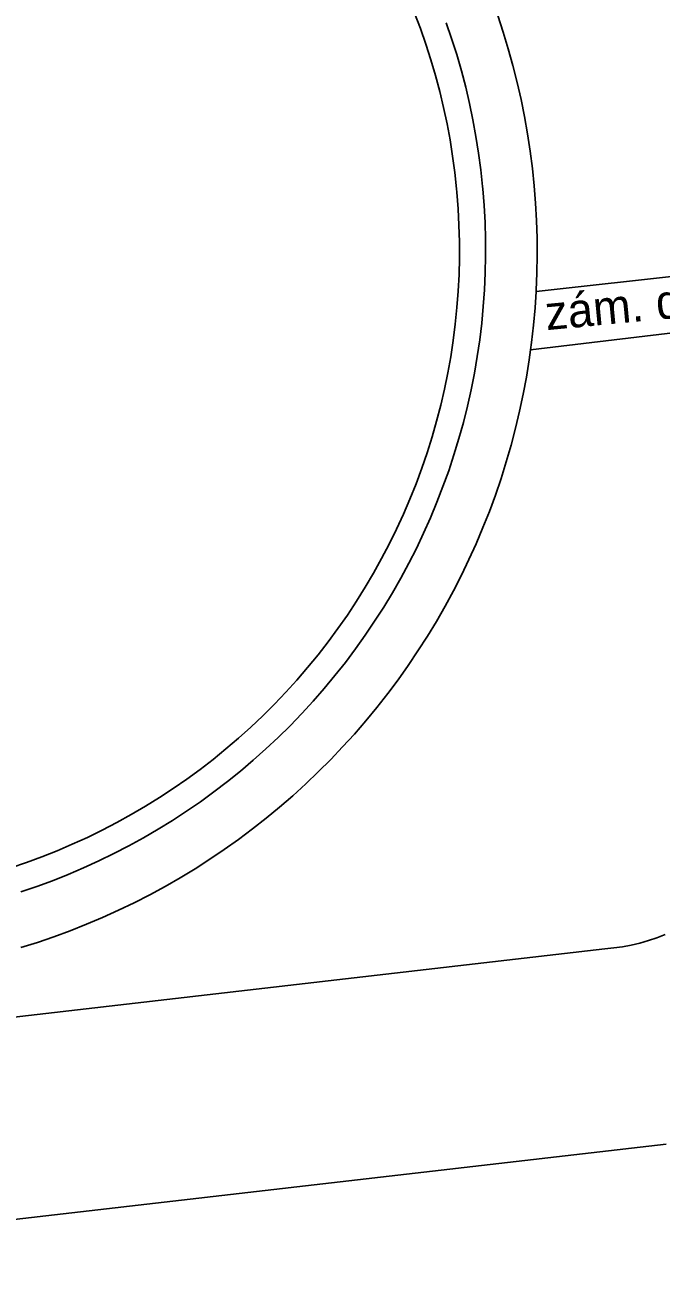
# Model space of a CAD drawing. Extents: x -539515 to -538098, y -1182060 to -1180157.
# Drawn here: x -539306.18 to -539294.03, y -1181215.68 to -1181191.92 of the extents above; entities that cross this region are included whole.
import ezdxf

# ---------------------------------------------------------------- set-up
doc = ezdxf.new("R2010")
doc.units = 0
for name, color, linetype in [('Vrstva 10', 7, 'Continuous'), ('Vrstva 11', 7, 'Continuous'), ('Vrstva 40', 7, 'Continuous'), ('Vrstva 5', 7, 'Continuous')]:
    doc.layers.add(name, color=color, linetype=linetype)

msp = doc.modelspace()

# ---------------------------------------------------------------- linework, layer by layer
at = {"layer": 'Vrstva 10'}
for p, q in [((-539307.55, -1181210.99), (-539295.1, -1181209.55)), ((-539314.8, -1181215.68), (-539293.93, -1181213.28))]:
    msp.add_line(p, q, dxfattribs=at)
msp.add_lwpolyline([(-539295.1, -1181209.55), (-539294.931, -1181209.534), (-539294.763, -1181209.51), (-539294.596, -1181209.479), (-539294.431, -1181209.439), (-539294.268, -1181209.392), (-539294.107, -1181209.337), (-539293.949, -1181209.275)], dxfattribs=at)
at = {"layer": 'Vrstva 11'}
for p, q in [((-539296.406, -1181195.654), (-539296.424, -1181195.322)), ((-539296.395, -1181195.987), (-539296.406, -1181195.654)), ((-539292.58, -1181196.58), (-539296.413, -1181197.009)), ((-539296.519, -1181198.119), (-539292.47, -1181197.64)), ((-539296.501, -1181197.981), (-539296.463, -1181197.65))]:
    msp.add_line(p, q, dxfattribs=at)
for points in [[(-539296.424, -1181195.322), (-539296.451, -1181194.99), (-539296.485, -1181194.659), (-539296.527, -1181194.328), (-539296.577, -1181193.999), (-539296.636, -1181193.671), (-539296.701, -1181193.345), (-539296.775, -1181193.02), (-539296.857, -1181192.697), (-539296.946, -1181192.376), (-539297.043, -1181192.058), (-539297.148, -1181191.742), (-539297.26, -1181191.428), (-539297.354, -1181191.181), (-539297.38, -1181191.117), (-539297.507, -1181190.809), (-539297.641, -1181190.505), (-539297.77, -1181190.23)], [(-539296.463, -1181197.65), (-539296.434, -1181197.318), (-539296.413, -1181197.009), (-539296.412, -1181196.986), (-539296.399, -1181196.653), (-539296.393, -1181196.32), (-539296.395, -1181195.987)], [(-539296.546, -1181198.311), (-539296.519, -1181198.119), (-539296.501, -1181197.981)], [(-539301.312, -1181206.846), (-539301.06, -1181206.628), (-539300.814, -1181206.404), (-539300.573, -1181206.175), (-539300.337, -1181205.939), (-539300.108, -1181205.698), (-539299.884, -1181205.452), (-539299.666, -1181205.2), (-539299.454, -1181204.943), (-539299.248, -1181204.681), (-539299.049, -1181204.414), (-539298.856, -1181204.142), (-539298.67, -1181203.866), (-539298.49, -1181203.586), (-539298.318, -1181203.301), (-539298.152, -1181203.012), (-539297.993, -1181202.72), (-539297.841, -1181202.423), (-539297.697, -1181202.123), (-539297.559, -1181201.82), (-539297.429, -1181201.513), (-539297.307, -1181201.204), (-539297.191, -1181200.891), (-539297.084, -1181200.576), (-539296.984, -1181200.258), (-539296.891, -1181199.939), (-539296.807, -1181199.616), (-539296.73, -1181199.292), (-539296.661, -1181198.967), (-539296.6, -1181198.639), (-539296.546, -1181198.311)], [(-539301.569, -1181207.058), (-539301.312, -1181206.846)], [(-539306.254, -1181209.527), (-539305.937, -1181209.427), (-539305.621, -1181209.319), (-539305.309, -1181209.204), (-539304.999, -1181209.081), (-539304.693, -1181208.951), (-539304.389, -1181208.814), (-539304.089, -1181208.67), (-539303.793, -1181208.518), (-539303.5, -1181208.359), (-539303.211, -1181208.193), (-539302.926, -1181208.021), (-539302.646, -1181207.841), (-539302.37, -1181207.655), (-539302.098, -1181207.462), (-539301.831, -1181207.263), (-539301.569, -1181207.058)]]:
    msp.add_lwpolyline(points, dxfattribs=at)
at = {"layer": 'Vrstva 5'}
for p, q in [((-539298.623, -1181191.988), (-539298.734, -1181191.694)), ((-539298.519, -1181192.285), (-539298.623, -1181191.988)), ((-539298.027, -1181192.181), (-539298.131, -1181191.878)), ((-539297.93, -1181192.487), (-539298.027, -1181192.181)), ((-539298.423, -1181192.585), (-539298.519, -1181192.285)), ((-539297.841, -1181192.796), (-539297.93, -1181192.487)), ((-539298.334, -1181192.887), (-539298.423, -1181192.585)), ((-539298.254, -1181193.191), (-539298.334, -1181192.887)), ((-539297.759, -1181193.106), (-539297.841, -1181192.796)), ((-539298.18, -1181193.497), (-539298.254, -1181193.191)), ((-539297.686, -1181193.419), (-539297.759, -1181193.106)), ((-539297.62, -1181193.733), (-539297.686, -1181193.419)), ((-539298.115, -1181193.805), (-539298.18, -1181193.497)), ((-539298.058, -1181194.115), (-539298.115, -1181193.805)), ((-539297.562, -1181194.049), (-539297.62, -1181193.733)), ((-539298.008, -1181194.426), (-539298.058, -1181194.115)), ((-539297.512, -1181194.366), (-539297.562, -1181194.049)), ((-539297.469, -1181194.684), (-539297.512, -1181194.366)), ((-539297.966, -1181194.738), (-539298.008, -1181194.426)), ((-539297.933, -1181195.051), (-539297.966, -1181194.738)), ((-539297.435, -1181195.003), (-539297.469, -1181194.684)), ((-539305.27, -1181207.554), (-539304.983, -1181207.423)), ((-539304.983, -1181207.423), (-539304.7, -1181207.286)), ((-539305.852, -1181207.793), (-539305.56, -1181207.677)), ((-539305.56, -1181207.677), (-539305.27, -1181207.554)), ((-539306.446, -1181208.002), (-539306.148, -1181207.901)), ((-539306.148, -1181207.901), (-539305.852, -1181207.793)), ((-539306.255, -1181208.465), (-539305.951, -1181208.362)), ((-539305.951, -1181208.362), (-539305.65, -1181208.251))]:
    msp.add_line(p, q, dxfattribs=at)
for points in [[(-539297.927, -1181195.114), (-539297.933, -1181195.051)], [(-539297.903, -1181195.428), (-539297.927, -1181195.114)], [(-539297.431, -1181195.049), (-539297.435, -1181195.003)], [(-539297.405, -1181195.369), (-539297.431, -1181195.049)], [(-539297.887, -1181195.742), (-539297.903, -1181195.428)], [(-539297.388, -1181195.69), (-539297.405, -1181195.369)], [(-539297.878, -1181196.057), (-539297.887, -1181195.742)], [(-539297.379, -1181196.011), (-539297.388, -1181195.69)], [(-539297.878, -1181196.372), (-539297.878, -1181196.057)], [(-539297.378, -1181196.332), (-539297.379, -1181196.011)], [(-539297.886, -1181196.686), (-539297.878, -1181196.372)], [(-539297.385, -1181196.653), (-539297.378, -1181196.332)], [(-539297.902, -1181197.001), (-539297.886, -1181196.686)], [(-539297.399, -1181196.974), (-539297.385, -1181196.653)], [(-539297.926, -1181197.314), (-539297.902, -1181197.001)], [(-539297.422, -1181197.294), (-539297.399, -1181196.974)], [(-539297.958, -1181197.628), (-539297.926, -1181197.314)], [(-539297.453, -1181197.613), (-539297.422, -1181197.294)], [(-539297.997, -1181197.94), (-539297.958, -1181197.628)], [(-539297.491, -1181197.932), (-539297.453, -1181197.613)], [(-539298.045, -1181198.251), (-539297.997, -1181197.94)], [(-539297.538, -1181198.25), (-539297.491, -1181197.932)], [(-539298.1, -1181198.561), (-539298.045, -1181198.251)], [(-539297.593, -1181198.566), (-539297.538, -1181198.25)], [(-539298.164, -1181198.869), (-539298.1, -1181198.561)], [(-539297.655, -1181198.881), (-539297.593, -1181198.566)], [(-539298.235, -1181199.176), (-539298.164, -1181198.869)], [(-539297.725, -1181199.194), (-539297.655, -1181198.881)], [(-539298.314, -1181199.48), (-539298.235, -1181199.176)], [(-539297.803, -1181199.506), (-539297.725, -1181199.194)], [(-539298.401, -1181199.783), (-539298.314, -1181199.48)], [(-539297.889, -1181199.815), (-539297.803, -1181199.506)], [(-539298.495, -1181200.083), (-539298.401, -1181199.783)], [(-539297.982, -1181200.122), (-539297.889, -1181199.815)], [(-539298.597, -1181200.381), (-539298.495, -1181200.083)], [(-539298.083, -1181200.427), (-539297.982, -1181200.122)], [(-539298.707, -1181200.676), (-539298.597, -1181200.381)], [(-539298.192, -1181200.729), (-539298.083, -1181200.427)], [(-539298.824, -1181200.968), (-539298.707, -1181200.676)], [(-539298.308, -1181201.028), (-539298.192, -1181200.729)], [(-539298.948, -1181201.257), (-539298.824, -1181200.968)], [(-539298.432, -1181201.325), (-539298.308, -1181201.028)], [(-539299.08, -1181201.543), (-539298.948, -1181201.257)], [(-539298.562, -1181201.618), (-539298.432, -1181201.325)], [(-539299.218, -1181201.826), (-539299.08, -1181201.543)], [(-539298.7, -1181201.908), (-539298.562, -1181201.618)], [(-539299.364, -1181202.104), (-539299.218, -1181201.826)], [(-539298.846, -1181202.194), (-539298.7, -1181201.908)], [(-539299.518, -1181202.379), (-539299.364, -1181202.104)], [(-539298.998, -1181202.476), (-539298.846, -1181202.194)], [(-539299.678, -1181202.651), (-539299.518, -1181202.379)], [(-539299.158, -1181202.755), (-539298.998, -1181202.476)], [(-539299.844, -1181202.917), (-539299.678, -1181202.651)], [(-539300.018, -1181203.18), (-539299.844, -1181202.917)], [(-539299.324, -1181203.03), (-539299.158, -1181202.755)], [(-539300.198, -1181203.438), (-539300.018, -1181203.18)], [(-539299.497, -1181203.3), (-539299.324, -1181203.03)], [(-539300.385, -1181203.691), (-539300.198, -1181203.438)], [(-539299.677, -1181203.566), (-539299.497, -1181203.3)], [(-539299.863, -1181203.828), (-539299.677, -1181203.566)], [(-539300.578, -1181203.94), (-539300.385, -1181203.691)], [(-539300.056, -1181204.084), (-539299.863, -1181203.828)], [(-539300.777, -1181204.184), (-539300.578, -1181203.94)], [(-539300.255, -1181204.336), (-539300.056, -1181204.084)], [(-539300.983, -1181204.422), (-539300.777, -1181204.184)], [(-539300.46, -1181204.583), (-539300.255, -1181204.336)], [(-539301.194, -1181204.655), (-539300.983, -1181204.422)], [(-539300.672, -1181204.825), (-539300.46, -1181204.583)], [(-539301.411, -1181204.883), (-539301.194, -1181204.655)], [(-539300.889, -1181205.061), (-539300.672, -1181204.825)], [(-539301.634, -1181205.105), (-539301.411, -1181204.883)], [(-539301.112, -1181205.292), (-539300.889, -1181205.061)], [(-539302.097, -1181205.532), (-539301.863, -1181205.321)], [(-539301.863, -1181205.321), (-539301.634, -1181205.105)], [(-539301.341, -1181205.517), (-539301.112, -1181205.292)], [(-539302.336, -1181205.736), (-539302.097, -1181205.532)], [(-539301.575, -1181205.736), (-539301.341, -1181205.517)], [(-539302.581, -1181205.935), (-539302.336, -1181205.736)], [(-539301.815, -1181205.95), (-539301.575, -1181205.736)], [(-539302.83, -1181206.127), (-539302.581, -1181205.935)], [(-539302.06, -1181206.157), (-539301.815, -1181205.95)], [(-539303.084, -1181206.312), (-539302.83, -1181206.127)], [(-539302.31, -1181206.358), (-539302.06, -1181206.157)], [(-539303.606, -1181206.664), (-539303.343, -1181206.492)], [(-539303.343, -1181206.492), (-539303.084, -1181206.312)], [(-539302.565, -1181206.553), (-539302.31, -1181206.358)], [(-539303.874, -1181206.83), (-539303.606, -1181206.664)], [(-539303.09, -1181206.924), (-539302.825, -1181206.742)], [(-539302.825, -1181206.742), (-539302.565, -1181206.553)], [(-539304.421, -1181207.141), (-539304.145, -1181206.989)], [(-539304.145, -1181206.989), (-539303.874, -1181206.83)], [(-539303.359, -1181207.099), (-539303.09, -1181206.924)], [(-539304.7, -1181207.286), (-539304.421, -1181207.141)], [(-539303.632, -1181207.268), (-539303.359, -1181207.099)], [(-539304.19, -1181207.584), (-539303.909, -1181207.429)], [(-539303.909, -1181207.429), (-539303.632, -1181207.268)], [(-539304.475, -1181207.732), (-539304.19, -1181207.584)], [(-539305.056, -1181208.006), (-539304.764, -1181207.873)], [(-539304.764, -1181207.873), (-539304.475, -1181207.732)], [(-539305.65, -1181208.251), (-539305.351, -1181208.132)], [(-539305.351, -1181208.132), (-539305.056, -1181208.006)]]:
    msp.add_lwpolyline(points, dxfattribs=at)

# ---------------------------------------------------------------- texts
at = {"layer": 'Vrstva 40'}
msp.add_text('zám. dl.', height=0.65, rotation=5.4216, dxfattribs=at).set_placement((-539296.214, -1181197.746))

doc.saveas('drawing.dxf')
